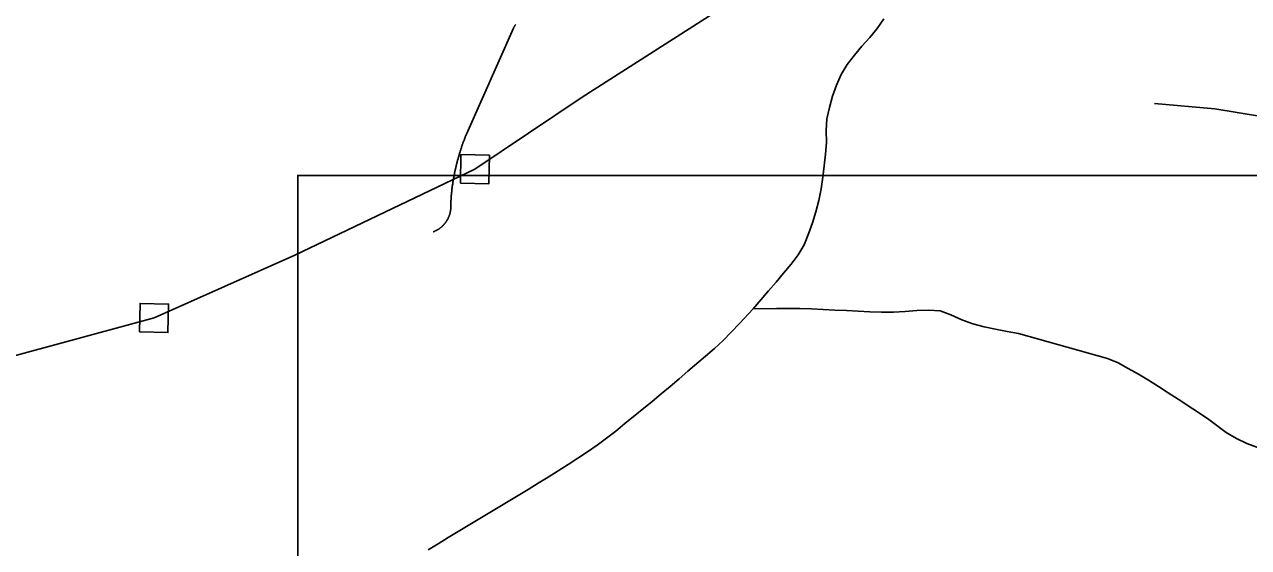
# Model space of a CAD drawing. Extents: x 1268485 to 1426702, y 514839 to 616766.
# Drawn here: x 1379738 to 1381456, y 561973 to 562706 of the extents above; entities that cross this region are included whole.
import ezdxf

# ---------------------------------------------------------------- set-up
doc = ezdxf.new("R2010")
doc.units = 0
for name, color, linetype in [('Old_Level_3', 7, 'Continuous'), ('Old_Level_32', 7, 'Continuous'), ('Old_Level_35', 7, 'Continuous'), ('Old_Level_56', 7, 'Continuous'), ('Old_Level_62', 7, 'Continuous')]:
    doc.layers.add(name, color=color, linetype=linetype)

msp = doc.modelspace()

# ---------------------------------------------------------------- linework, layer by layer
at = {"layer": 'Old_Level_3'}
msp.add_lwpolyline([(1386957.915, 559575.931), (1380121.397, 559575.931), (1380121.397, 562494.532), (1386957.915, 562494.532), (1386957.915, 559575.931)], dxfattribs=at)
at = {"layer": 'Old_Level_32'}
msp.add_lwpolyline([(1381508.266, 562571.634), (1381408.409, 562587.798), (1381323.508, 562595.307)], dxfattribs=at)
at = {"layer": 'Old_Level_35'}
msp.add_line((1380423.954, 562701.211), (1380358.132, 562552.241), dxfattribs=at)
for points in [[(1380427.235, 562706.183), (1380427.03, 562705.876), (1380426.722, 562705.62), (1380426.62, 562705.312), (1380426.415, 562705.005), (1380426.209, 562704.748), (1380426.004, 562704.44), (1380425.902, 562704.133), (1380425.594, 562703.877), (1380425.492, 562703.569), (1380425.287, 562703.262), (1380425.082, 562702.954), (1380424.877, 562702.697), (1380424.774, 562702.39), (1380424.467, 562702.082), (1380424.364, 562701.775), (1380424.159, 562701.519), (1380423.954, 562701.211)], [(1380358.132, 562552.241), (1380357.722, 562551.318), (1380357.209, 562550.446), (1380356.902, 562549.523), (1380356.492, 562548.55), (1380356.082, 562547.627), (1380355.774, 562546.704), (1380355.466, 562545.73), (1380355.159, 562544.807), (1380354.749, 562543.884), (1380354.339, 562542.859), (1380354.031, 562541.936), (1380353.621, 562541.014), (1380353.211, 562540.04), (1380353.006, 562539.117), (1380352.596, 562538.195), (1380352.288, 562537.272), (1380351.981, 562536.247), (1380351.673, 562535.324), (1380351.263, 562534.401), (1380350.955, 562533.427), (1380350.648, 562532.453), (1380350.34, 562531.479), (1380350.033, 562530.556), (1380349.725, 562529.582), (1380349.417, 562528.608), (1380349.11, 562527.685), (1380348.7, 562526.712), (1380348.495, 562525.737), (1380348.29, 562524.764), (1380347.88, 562523.789), (1380347.675, 562522.816), (1380347.367, 562521.893), (1380347.162, 562520.868), (1380346.752, 562519.945), (1380346.547, 562518.92), (1380346.239, 562517.997), (1380346.034, 562517.023), (1380345.727, 562516.049), (1380345.521, 562515.075), (1380345.214, 562514.101), (1380344.906, 562513.127), (1380344.599, 562512.101), (1380344.496, 562511.179), (1380344.291, 562510.205), (1380343.984, 562509.231), (1380343.779, 562508.257), (1380343.471, 562507.232), (1380343.266, 562506.257), (1380342.958, 562505.335), (1380342.753, 562504.309), (1380342.651, 562503.336), (1380342.343, 562502.361), (1380342.138, 562501.388), (1380341.831, 562500.363), (1380341.728, 562499.388), (1380341.523, 562498.363), (1380341.42, 562497.44), (1380341.113, 562496.415), (1380340.908, 562495.441), (1380340.703, 562494.416), (1380340.498, 562493.442), (1380340.395, 562492.416), (1380340.293, 562491.494), (1380339.985, 562490.52), (1380339.883, 562489.495), (1380339.575, 562488.52), (1380339.472, 562487.495), (1380339.37, 562486.522), (1380339.165, 562485.496), (1380338.96, 562484.522), (1380338.857, 562483.497), (1380338.755, 562482.523), (1380338.652, 562481.498), (1380338.55, 562480.523), (1380338.242, 562479.498), (1380338.14, 562478.524), (1380338.037, 562477.499), (1380337.832, 562476.576), (1380337.729, 562475.551), (1380337.627, 562474.526), (1380337.524, 562473.501), (1380337.422, 562472.475), (1380337.422, 562471.501), (1380337.217, 562470.476), (1380337.114, 562469.502), (1380337.012, 562468.477), (1380336.909, 562467.503), (1380336.704, 562466.477), (1380336.704, 562465.504), (1380336.602, 562464.478), (1380336.499, 562463.504), (1380336.499, 562462.479), (1380336.397, 562461.505), (1380336.397, 562460.48), (1380336.294, 562459.505), (1380336.089, 562458.48), (1380336.089, 562457.507), (1380335.987, 562456.43), (1380335.987, 562455.456)], [(1380335.987, 562455.456), (1380335.987, 562454.944), (1380336.089, 562454.431), (1380336.089, 562453.918), (1380336.089, 562453.456), (1380336.294, 562452.944), (1380336.294, 562452.431), (1380336.294, 562451.868), (1380336.294, 562451.355), (1380336.294, 562450.893), (1380336.294, 562450.381), (1380336.294, 562449.868), (1380336.294, 562449.355), (1380336.089, 562448.792), (1380336.089, 562448.33), (1380336.089, 562447.818), (1380335.987, 562447.305), (1380335.987, 562446.792), (1380335.884, 562446.331), (1380335.884, 562445.819), (1380335.781, 562445.306), (1380335.781, 562444.793), (1380335.576, 562444.332), (1380335.474, 562443.819), (1380335.371, 562443.306), (1380335.269, 562442.794), (1380335.166, 562442.333), (1380335.166, 562441.82), (1380334.859, 562441.308), (1380334.756, 562440.795), (1380334.654, 562440.333), (1380334.551, 562439.82), (1380334.346, 562439.36), (1380334.244, 562438.898), (1380334.039, 562438.385), (1380333.833, 562437.924), (1380333.628, 562437.462), (1380333.526, 562436.95), (1380333.218, 562436.489), (1380333.116, 562435.976), (1380332.911, 562435.566), (1380332.603, 562435.053), (1380332.501, 562434.643), (1380332.296, 562434.182), (1380331.988, 562433.669), (1380331.783, 562433.259), (1380331.475, 562432.798), (1380331.27, 562432.388), (1380330.963, 562431.926), (1380330.758, 562431.516), (1380330.45, 562431.055), (1380330.245, 562430.645), (1380330.04, 562430.183), (1380329.63, 562429.773), (1380329.425, 562429.363), (1380329.117, 562428.953), (1380328.707, 562428.492), (1380328.502, 562428.133), (1380328.092, 562427.672), (1380327.887, 562427.312), (1380327.477, 562426.954), (1380327.272, 562426.492), (1380326.862, 562426.134), (1380326.452, 562425.774), (1380326.247, 562425.364), (1380325.836, 562425.006), (1380325.529, 562424.647), (1380325.119, 562424.237), (1380324.709, 562423.878), (1380324.401, 562423.571), (1380323.991, 562423.211), (1380323.581, 562422.853), (1380323.273, 562422.494), (1380322.863, 562422.186), (1380322.453, 562421.878), (1380322.146, 562421.52), (1380321.735, 562421.212), (1380321.325, 562420.853), (1380320.915, 562420.546), (1380320.505, 562420.238), (1380320.095, 562419.982), (1380319.582, 562419.675), (1380319.275, 562419.367), (1380318.865, 562419.11), (1380318.352, 562418.854), (1380318.044, 562418.547), (1380317.532, 562418.29), (1380317.122, 562418.085), (1380316.609, 562417.829), (1380316.302, 562417.572), (1380315.789, 562417.316), (1380315.276, 562417.06), (1380314.866, 562416.855), (1380314.354, 562416.65), (1380313.841, 562416.445), (1380313.533, 562416.189), (1380313.021, 562415.984), (1380312.508, 562415.829), (1380311.995, 562415.624), (1380311.585, 562415.419)]]:
    msp.add_lwpolyline(points, dxfattribs=at)
at = {"layer": 'Old_Level_56'}
for points in [[(1386697.781, 566570.072), (1386068.875, 566162.933), (1385503.142, 565802.544), (1384902.958, 565420.639), (1384454.765, 565133.92), (1383759.008, 564686.106), (1383313.052, 564401.144), (1382834.293, 564087.027), (1382367.973, 563794.47), (1381958.187, 563526.988), (1381445.098, 563197.354), (1380893.287, 562842.688), (1380520.304, 562604.279), (1380369.996, 562503.255), (1380117.44, 562382.479), (1379919.574, 562294.618), (1379549.171, 562194.224), (1379207.171, 562103.263), (1379074.398, 562068.118), (1378954.978, 562000.488), (1378841.116, 561920.741), (1378745.511, 561777.318)], [(1380349.591, 562483.656), (1380389.595, 562482.85), (1380390.4, 562522.853), (1380350.397, 562523.66), (1380349.591, 562483.656)], [(1379899.169, 562275.019), (1379939.173, 562274.214), (1379939.978, 562314.217), (1379899.975, 562315.023), (1379899.169, 562275.019)]]:
    msp.add_lwpolyline(points, dxfattribs=at)
at = {"layer": 'Old_Level_62'}
for points in [[(1380760.444, 562307.614), (1380781.872, 562332.527), (1380792.535, 562344.984), (1380803.198, 562357.492), (1380813.655, 562370.154), (1380823.703, 562383.021), (1380832.008, 562397.221), (1380838.159, 562412.446), (1380843.593, 562427.979), (1380848.617, 562443.666), (1380852.615, 562459.557), (1380855.794, 562475.602), (1380858.254, 562491.853), (1380860.305, 562508.155), (1380862.048, 562524.507), (1380863.278, 562540.86), (1380862.97, 562557.367), (1380863.996, 562573.669), (1380867.379, 562589.714), (1380871.89, 562605.554), (1380877.324, 562621.036), (1380884.091, 562636.055), (1380892.6, 562650.153), (1380902.545, 562663.122), (1380913.208, 562675.58), (1380924.178, 562687.934), (1380934.636, 562700.544), (1380944.068, 562713.873)], [(1380304.306, 561969.483), (1380318.25, 561978.095), (1380332.193, 561986.655), (1380346.239, 561995.165), (1380360.388, 562003.624), (1380374.434, 562012.031), (1380388.582, 562020.489), (1380402.628, 562028.896), (1380416.777, 562037.355), (1380430.823, 562045.813), (1380444.869, 562054.323), (1380458.915, 562062.884), (1380472.859, 562071.496), (1380486.802, 562080.211), (1380500.643, 562088.976), (1380514.484, 562097.845), (1380528.12, 562106.816), (1380541.551, 562116.248), (1380554.675, 562126.04), (1380567.695, 562136.138), (1380580.409, 562146.493), (1380618.651, 562177.611), (1380631.262, 562188.068), (1380643.872, 562198.577), (1380656.38, 562209.189), (1380668.889, 562219.851), (1380693.802, 562241.228), (1380706.208, 562251.993), (1380718.306, 562263.066), (1380729.789, 562274.754), (1380741.067, 562286.698), (1380760.444, 562307.614)], [(1380760.444, 562307.614), (1380793.253, 562307.921), (1380809.657, 562308.024), (1380826.061, 562307.869), (1380842.465, 562307.357), (1380858.869, 562306.639), (1380875.274, 562305.819), (1380891.678, 562304.896), (1380907.979, 562304.076), (1380924.383, 562303.358), (1380940.788, 562302.795), (1380957.192, 562302.743), (1380973.801, 562303.718), (1380990.308, 562305.05), (1381006.712, 562305.666), (1381022.808, 562304.435), (1381038.085, 562299.257), (1381053.156, 562291.978), (1381068.638, 562286.442), (1381084.529, 562282.392), (1381100.626, 562278.906), (1381116.722, 562275.676), (1381132.819, 562272.703), (1381257.696, 562237.998), (1381272.562, 562231.539), (1381286.916, 562223.901), (1381301.064, 562215.853), (1381315.213, 562207.446), (1381329.156, 562198.731), (1381342.997, 562189.811), (1381356.736, 562180.737), (1381398.054, 562153.517), (1381424.506, 562134.14), (1381438.757, 562125.835), (1381453.418, 562118.504), (1381499.144, 562101.741)]]:
    msp.add_lwpolyline(points, dxfattribs=at)

doc.saveas('drawing.dxf')
